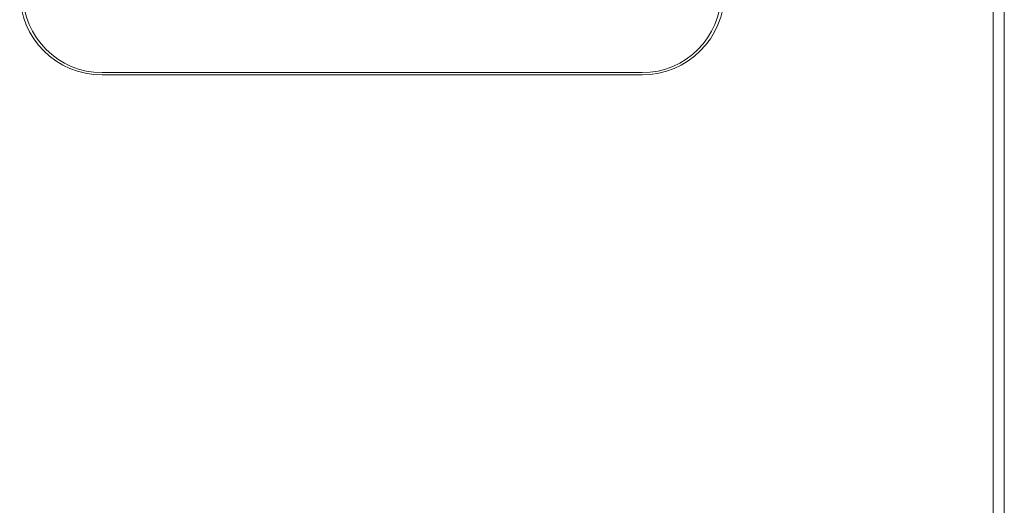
# Model space of a CAD drawing. Header units: millimetres. Extents: x -473 to 23648, y -382 to 1866.
# Tile 583 of 607: x 21587 to 21736, y 585 to 659. Entities that reach past the tile are written whole.
import ezdxf

# ---------------------------------------------------------------- set-up
doc = ezdxf.new("R2010")
doc.units = ezdxf.units.MM
doc.header["$LTSCALE"] = 80
doc.layers.get('0').update_dxf_attribs({"linetype": 'CONTINUOUS'})

msp = doc.modelspace()

# ---------------------------------------------------------------- linework, layer by layer
at = {"linetype": 'Continuous', "lineweight": 0}
for p, q in [((21734.429, 242.741), (21734.429, 862.741)), ((21736.129, 242.741), (21736.129, 862.741)), ((21599.129, 650.79), (21681.129, 650.79)), ((21681.129, 650.44), (21599.129, 650.44))]:
    msp.add_line(p, q, dxfattribs=at)
for centre, radius, start, end in [((21599.129, 662.94), 12.5, 180, 270), ((21599.129, 662.79), 12, 180, 270), ((21681.129, 662.94), 12.5, 270, 0), ((21681.129, 662.79), 12, 270, 0)]:
    msp.add_arc(centre, radius, start, end, dxfattribs=at)

doc.saveas('drawing.dxf')
